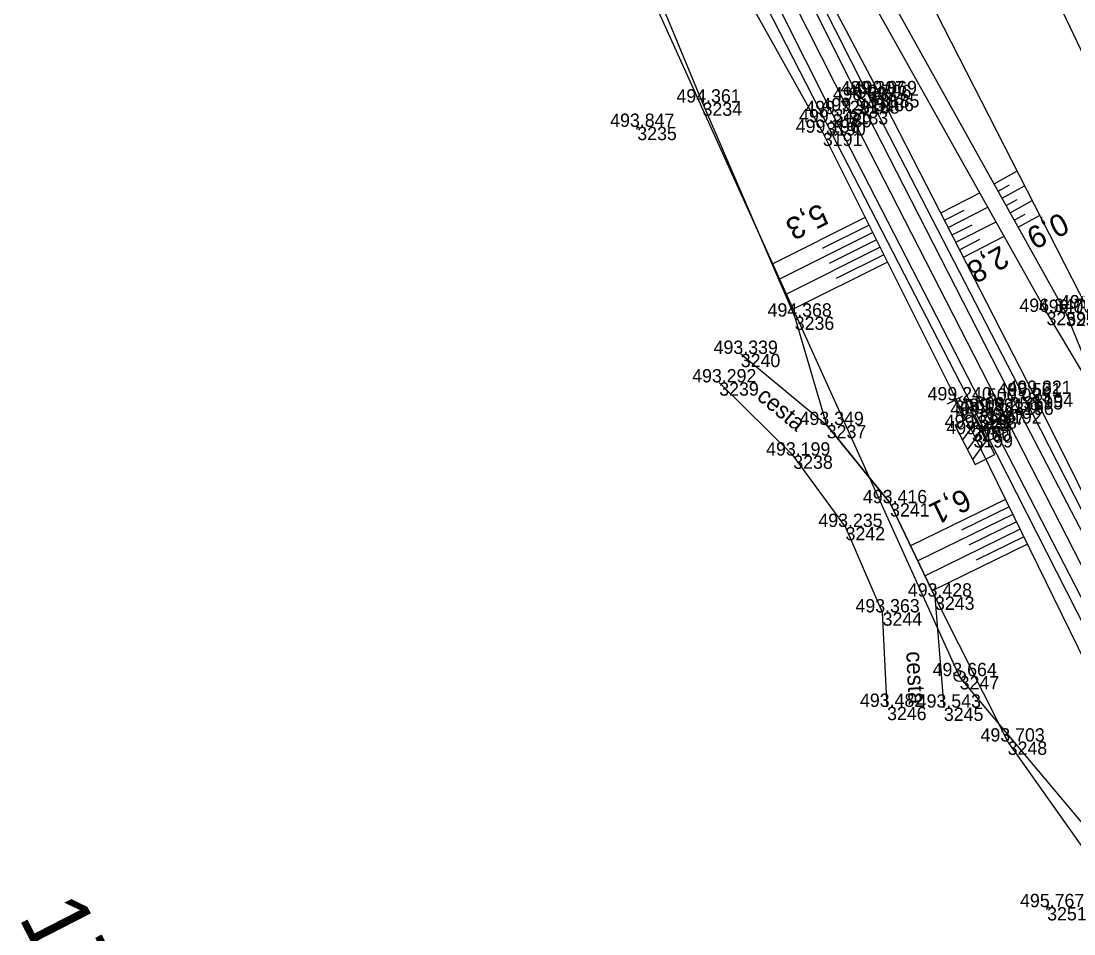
# Model space of a CAD drawing. Extents: x -1234191 to 23050, y -1290331 to -741191.
# Drawn here: x -864904.9 to -864809.8, y -1103515.6 to -1103433.1 of the extents above; entities that cross this region are included whole.
import ezdxf

# ---------------------------------------------------------------- set-up
doc = ezdxf.new("R2010")
doc.units = 0
for name, color, linetype in [('Vrstva 1', 7, 'Continuous'), ('Vrstva 4', 7, 'Continuous'), ('Vrstva 48', 7, 'Continuous'), ('Vrstva 49', 7, 'Continuous'), ('Vrstva 51', 7, 'Continuous'), ('Vrstva 53', 7, 'Continuous'), ('Vrstva 60', 7, 'Continuous'), ('Vrstva 61', 7, 'Continuous'), ('Vrstva 7', 7, 'Continuous')]:
    doc.layers.add(name, color=color, linetype=linetype)

msp = doc.modelspace()

# ---------------------------------------------------------------- linework, layer by layer
at = {"layer": 'Vrstva 1'}
msp.add_lwpolyline([(-864880.026, -1103307.256), (-864876.201, -1103325.274), (-864873.934, -1103334.292), (-864870.859, -1103345.308), (-864865.251, -1103362.67), (-864859.53, -1103377.926), (-864851.942, -1103395.962), (-864844.801, -1103411.587), (-864837.661, -1103426.327), (-864830.153, -1103441.241), (-864816.293, -1103468.27), (-864803.988, -1103492.278), (-864793.889, -1103512.114), (-864783.846, -1103532.561)], dxfattribs=at)
at = {"layer": 'Vrstva 4'}
for points in [[(-864761.26, -1103581.73), (-864764.065, -1103575.076), (-864770.863, -1103557.538), (-864782.695, -1103531.836), (-864792.522, -1103511.383), (-864802.64, -1103491.576), (-864815.205, -1103467.484), (-864829.131, -1103440.262), (-864836.408, -1103425.697), (-864843.618, -1103410.911), (-864850.499, -1103395.684), (-864858.259, -1103376.168), (-864863.428, -1103362.004), (-864869.117, -1103344.905), (-864874.744, -1103325.106), (-864878.32, -1103307.547)], [(-864881.412, -1103308.225), (-864877.715, -1103325.742), (-864872.254, -1103345.886), (-864866.702, -1103363.287), (-864861.498, -1103377.234), (-864853.326, -1103396.562), (-864846.052, -1103412.223), (-864838.908, -1103426.982), (-864831.618, -1103441.504), (-864817.8, -1103468.391), (-864805.162, -1103492.889), (-864795.17, -1103512.777), (-864785.016, -1103533.13), (-864773.478, -1103558.449), (-864764.189, -1103582.733)], [(-864764.76, -1103582.933), (-864774.463, -1103558.761), (-864786.044, -1103533.81), (-864795.919, -1103513.325), (-864805.944, -1103493.495), (-864818.535, -1103468.737), (-864832.184, -1103442.251), (-864839.958, -1103427.08), (-864846.854, -1103412.378), (-864854.286, -1103397.037), (-864862.395, -1103377.447), (-864867.645, -1103363.728)], [(-864842.908, -1103410.601), (-864835.747, -1103425.214), (-864828.426, -1103439.72), (-864814.356, -1103466.993), (-864802.15, -1103490.911), (-864791.921, -1103510.801), (-864781.761, -1103531.558), (-864769.834, -1103557.244), (-864762.68, -1103575.104), (-864761.55, -1103578.44), (-864761.26, -1103581.73)]]:
    msp.add_lwpolyline(points, dxfattribs=at)
at = {"layer": 'Vrstva 48'}
for p, q in [((-864817.023, -1103447.8), (-864814.958, -1103446.649)), ((-864816.658, -1103448.456), (-864815.637, -1103447.886)), ((-864816.292, -1103449.111), (-864814.275, -1103447.985)), ((-864821.837, -1103450.415), (-864818.308, -1103448.61)), ((-864815.927, -1103449.766), (-864814.93, -1103449.21)), ((-864815.562, -1103450.421), (-864813.591, -1103449.322)), ((-864821.495, -1103451.083), (-864819.718, -1103450.174)), ((-864821.153, -1103451.751), (-864817.575, -1103449.919)), ((-864828.652, -1103450.858), (-864837.066, -1103455.062)), ((-864820.47, -1103453.086), (-864816.841, -1103451.229)), ((-864815.197, -1103451.076), (-864814.223, -1103450.533)), ((-864814.832, -1103451.731), (-864812.907, -1103450.658)), ((-864827.981, -1103452.2), (-864836.472, -1103456.442)), ((-864828.317, -1103451.529), (-864832.543, -1103453.64)), ((-864820.812, -1103452.418), (-864819.01, -1103451.496)), ((-864827.646, -1103452.87), (-864831.91, -1103455.001)), ((-864820.128, -1103453.754), (-864818.301, -1103452.819)), ((-864819.786, -1103454.421), (-864816.107, -1103452.538)), ((-864827.311, -1103453.541), (-864835.878, -1103457.822)), ((-864826.976, -1103454.212), (-864831.278, -1103456.362)), ((-864826.64, -1103454.883), (-864835.283, -1103459.202)), ((-864815.988, -1103476.321), (-864824.559, -1103480.519)), ((-864815.658, -1103476.995), (-864819.946, -1103479.095)), ((-864815.328, -1103477.668), (-864823.908, -1103481.87)), ((-864814.668, -1103479.015), (-864823.258, -1103483.222)), ((-864814.998, -1103478.342), (-864819.291, -1103480.444)), ((-864814.338, -1103479.689), (-864818.636, -1103481.793)), ((-864814.008, -1103480.363), (-864822.608, -1103484.574))]:
    msp.add_line(p, q, dxfattribs=at)
at = {"layer": 'Vrstva 49'}
for p, q in [((-864849.487, -1103442.58), (-864849.013, -1103442.736)), ((-864849.172, -1103442.421), (-864849.328, -1103442.895)), ((-864812.457, -1103513.078), (-864811.981, -1103513.232)), ((-864812.142, -1103512.917), (-864812.296, -1103513.393))]:
    msp.add_line(p, q, dxfattribs=at)
for points in [[(-864767.9, -1103559.12), (-864780.778, -1103531.139), (-864791.12, -1103511.03), (-864801.613, -1103490.55), (-864813.453, -1103466.783), (-864827.333, -1103439.705), (-864835.087, -1103425.047), (-864842.023, -1103410.166), (-864848.918, -1103395.084), (-864856.276, -1103377.108), (-864862.156, -1103361.478), (-864867.78, -1103344.304), (-864873.114, -1103324.51), (-864876.874, -1103306.491), (-864879.99, -1103287.215), (-864881.4, -1103267.503)], [(-864865.222, -1103334.494), (-864863.357, -1103334.761), (-864858.084, -1103349.777), (-864850.396, -1103375.803), (-864840.492, -1103395.467), (-864829.071, -1103418.962), (-864808.613, -1103459.052)], [(-864843.356, -1103440.458), (-864851.164, -1103421.595), (-864858.989, -1103404.935), (-864866.422, -1103385.693), (-864874.541, -1103365.07)], [(-864806.101, -1103459.708), (-864799.601, -1103455.731), (-864816.523, -1103420.263), (-864822.553, -1103407.44)], [(-864808.613, -1103459.052), (-864806.891, -1103468.419), (-864812.276, -1103459.377), (-864833.391, -1103421.687)], [(-864831.948, -1103421.031), (-864810.52, -1103459.464), (-864806.891, -1103468.419)], [(-864840.881, -1103428.131), (-864832.484, -1103443.188), (-864818.876, -1103470.423), (-864807.256, -1103494.151), (-864797.12, -1103514.111), (-864787.526, -1103534.719), (-864777.281, -1103560.254), (-864767.99, -1103579.502), (-864768.773, -1103583.184), (-864781.736, -1103586.587)], [(-864826.414, -1103476.663), (-864832.134, -1103469.595), (-864835.026, -1103459.799), (-864843.356, -1103440.458)], [(-864798.915, -1103521.145), (-864805.571, -1103512.627), (-864815.788, -1103498.194), (-864822.356, -1103485.097), (-864826.414, -1103476.663)]]:
    msp.add_lwpolyline(points, dxfattribs=at)
at = {"layer": 'Vrstva 51'}
for points in [[(-864839.902, -1103463.168), (-864832.134, -1103469.595)], [(-864835.159, -1103472.353), (-864841.848, -1103465.745)], [(-864832.134, -1103469.595), (-864826.414, -1103476.663), (-864822.356, -1103485.097)], [(-864826.683, -1103495.06), (-864827.088, -1103486.528), (-864830.436, -1103478.807), (-864835.159, -1103472.353)], [(-864822.356, -1103485.097), (-864821.553, -1103495.13), (-864821.553, -1103495.13)]]:
    msp.add_lwpolyline(points, dxfattribs=at)
at = {"layer": 'Vrstva 53'}
msp.add_line((-864820.146, -1103492.241), (-864820.1, -1103492.329), dxfattribs=at)
msp.add_lwpolyline([(-864851.8, -1103965.2), (-864832.93, -1103934.25), (-864802.44, -1103886.38), (-864769.72, -1103812.69), (-864751.48, -1103715.25), (-864751.19, -1103685.96), (-864767.18, -1103674.13), (-864782.08, -1103622.93), (-864787.15, -1103586.96), (-864794.59, -1103552.36), (-864798.3, -1103518.33), (-864820.12, -1103492.38), (-864862.25, -1103399.25), (-864883.05, -1103347.48), (-864889.03, -1103323.28), (-864892.77, -1103263.78)], dxfattribs=at)
msp.add_circle((-864820.123, -1103492.285), 0.499, dxfattribs=at)
at = {"layer": 'Vrstva 60'}
for p, q in [((-864828.426, -1103439.72), (-864828.426, -1103439.72)), ((-864827.333, -1103439.705), (-864827.333, -1103439.705)), ((-864843.356, -1103440.458), (-864843.356, -1103440.458)), ((-864829.131, -1103440.262), (-864829.131, -1103440.262)), ((-864827.834, -1103440.047), (-864827.834, -1103440.047)), ((-864831.618, -1103441.504), (-864831.618, -1103441.504)), ((-864830.153, -1103441.241), (-864830.153, -1103441.241)), ((-864849.25, -1103442.658), (-864849.25, -1103442.658)), ((-864832.184, -1103442.251), (-864832.184, -1103442.251)), ((-864832.484, -1103443.188), (-864832.484, -1103443.188)), ((-864835.026, -1103459.799), (-864835.026, -1103459.799)), ((-864812.276, -1103459.377), (-864812.276, -1103459.377)), ((-864810.52, -1103459.464), (-864810.52, -1103459.464)), ((-864839.902, -1103463.168), (-864839.902, -1103463.168)), ((-864841.848, -1103465.745), (-864841.848, -1103465.745)), ((-864820.574, -1103467.368), (-864820.574, -1103467.368)), ((-864815.205, -1103467.484), (-864815.205, -1103467.484)), ((-864814.356, -1103466.993), (-864814.356, -1103466.993)), ((-864813.453, -1103466.783), (-864813.453, -1103466.783)), ((-864817.8, -1103468.391), (-864817.8, -1103468.391)), ((-864816.293, -1103468.27), (-864816.293, -1103468.27)), ((-864818.535, -1103468.737), (-864818.535, -1103468.737)), ((-864832.134, -1103469.595), (-864832.134, -1103469.595)), ((-864819.021, -1103469.858), (-864819.021, -1103469.858)), ((-864818.876, -1103470.423), (-864818.876, -1103470.423)), ((-864835.159, -1103472.353), (-864835.159, -1103472.353)), ((-864826.414, -1103476.663), (-864826.414, -1103476.663)), ((-864830.436, -1103478.807), (-864830.436, -1103478.807)), ((-864822.356, -1103485.097), (-864822.356, -1103485.097)), ((-864827.088, -1103486.528), (-864827.088, -1103486.528)), ((-864820.123, -1103492.285), (-864820.123, -1103492.285)), ((-864826.683, -1103495.06), (-864826.683, -1103495.06)), ((-864821.553, -1103495.13), (-864821.553, -1103495.13)), ((-864815.788, -1103498.194), (-864815.788, -1103498.194)), ((-864812.219, -1103513.155), (-864812.219, -1103513.155))]:
    msp.add_line(p, q, dxfattribs=at)
at = {"layer": 'Vrstva 7'}
for p, q in [((-864827.387, -1103439.822), (-864828.281, -1103440.272)), ((-864828.059, -1103439.6), (-864827.609, -1103440.494)), ((-864819.907, -1103467.026), (-864821.241, -1103467.71)), ((-864818.543, -1103469.136), (-864819.867, -1103470.939)), ((-864819.411, -1103471.829), (-864818.087, -1103470.026)), ((-864819.021, -1103469.858), (-864818.467, -1103469.574)), ((-864817.631, -1103470.916), (-864818.954, -1103472.718))]:
    msp.add_line(p, q, dxfattribs=at)
msp.add_lwpolyline([(-864820.574, -1103467.368), (-864819.661, -1103469.148), (-864820.551, -1103469.604), (-864818.726, -1103473.163), (-864816.946, -1103472.251), (-864818.772, -1103468.691), (-864819.661, -1103469.148)], dxfattribs=at)
msp.add_lwpolyline([(-864819.261, -1103468.024), (-864817.051, -1103466.891), (-864815.461, -1103469.995), (-864817.67, -1103471.128)], close=True, dxfattribs=at)
msp.add_circle((-864816.216, -1103468.42), 0.75, dxfattribs=at)

# ---------------------------------------------------------------- texts
at = {"layer": 'Vrstva 48'}
for s, rotation, p in [('5,3', 206.54906, (-864832.701, -1103449.522)), ('0,9', 207.09394, (-864810.954, -1103450.32)), ('2,8', 209.25878, (-864816.43, -1103453.32)), ('6,1', 205.69443, (-864819.727, -1103475.262))]:
    msp.add_text(s, height=2, rotation=rotation, dxfattribs=at).set_placement(p)
at = {"layer": 'Vrstva 51'}
for rotation, p in [(320.39671, (-864838.547, -1103467.194)), (272.7177, (-864824.956, -1103490.07))]:
    msp.add_text('cesta', height=1.5, rotation=rotation, dxfattribs=at).set_placement(p)
at = {"layer": 'Vrstva 60'}
for s, p in [('3187', (-864828.426, -1103440.92)), ('3185', (-864827.333, -1103440.905)), ('3234', (-864843.356, -1103441.658)), ('3188', (-864829.131, -1103441.462)), ('3186', (-864827.834, -1103441.247)), ('3189', (-864831.618, -1103442.704)), ('3183', (-864830.153, -1103442.441)), ('3235', (-864849.25, -1103443.858)), ('3190', (-864832.184, -1103443.451)), ('3191', (-864832.484, -1103444.388)), ('3236', (-864835.026, -1103460.999)), ('3259', (-864812.276, -1103460.577)), ('3258', (-864810.52, -1103460.664)), ('3240', (-864839.902, -1103464.368)), ('3239', (-864841.848, -1103466.945)), ('3201', (-864820.574, -1103468.568)), ('3196', (-864815.205, -1103468.684)), ('3195', (-864814.356, -1103468.193)), ('3194', (-864813.453, -1103467.983)), ('3197', (-864817.8, -1103469.591)), ('3192', (-864816.293, -1103469.47)), ('3198', (-864818.535, -1103469.937)), ('3237', (-864832.134, -1103470.795)), ('3200', (-864819.021, -1103471.058)), ('3199', (-864818.876, -1103471.623)), ('3238', (-864835.159, -1103473.553)), ('3241', (-864826.414, -1103477.863)), ('3242', (-864830.436, -1103480.007)), ('3243', (-864822.356, -1103486.297)), ('3244', (-864827.088, -1103487.728)), ('3247', (-864820.123, -1103493.485)), ('3246', (-864826.683, -1103496.26)), ('3245', (-864821.553, -1103496.33)), ('3248', (-864815.788, -1103499.394)), ('3251', (-864812.219, -1103514.355))]:
    msp.add_text(s, height=1.2, dxfattribs=at).set_placement(p)
at = {"layer": 'Vrstva 61'}
for s, p in [('499.687', (-864831.583, -1103440.262)), ('499.307', (-864830.878, -1103439.72)), ('499.796', (-864830.286, -1103440.047)), ('499.069', (-864829.787, -1103439.705)), ('494.361', (-864845.713, -1103440.458)), ('499.945', (-864832.609, -1103441.241)), ('499.729', (-864834.072, -1103441.504)), ('493.847', (-864851.702, -1103442.658)), ('499.347', (-864834.636, -1103442.251)), ('499.196', (-864834.936, -1103443.188)), ('495.484', (-864811.064, -1103459.052)), ('494.368', (-864837.48, -1103459.799)), ('496.347', (-864814.728, -1103459.377)), ('496.065', (-864812.976, -1103459.464)), ('493.339', (-864842.356, -1103463.168)), ('493.292', (-864844.296, -1103465.745)), ('499.321', (-864815.81, -1103466.783)), ('499.240', (-864823.025, -1103467.368)), ('500.025', (-864817.661, -1103467.484)), ('499.591', (-864816.713, -1103466.993)), ('499.656', (-864820.987, -1103468.737)), ('499.991', (-864820.157, -1103468.391)), ('500.256', (-864818.745, -1103468.27)), ('493.349', (-864834.588, -1103469.595)), ('499.598', (-864821.475, -1103469.858)), ('499.464', (-864821.327, -1103470.423)), ('493.199', (-864837.613, -1103472.353)), ('493.416', (-864828.866, -1103476.663)), ('493.235', (-864832.892, -1103478.807)), ('493.428', (-864824.81, -1103485.097)), ('493.363', (-864829.54, -1103486.528)), ('493.664', (-864822.574, -1103492.285)), ('493.482', (-864829.131, -1103495.06)), ('493.543', (-864824.005, -1103495.13)), ('493.703', (-864818.24, -1103498.194)), ('495.767', (-864814.671, -1103513.155))]:
    msp.add_text(s, height=1.2, dxfattribs=at).set_placement(p)
at = {"layer": 'Vrstva 7'}
for s, height, p in [('KM', 1.2469, (-864818.38, -1103468.386)), ('177,4', 6, (-864905.208, -1103514.032))]:
    msp.add_text(s, height=height, rotation=297.13684, dxfattribs=at).set_placement(p)

doc.saveas('drawing.dxf')
